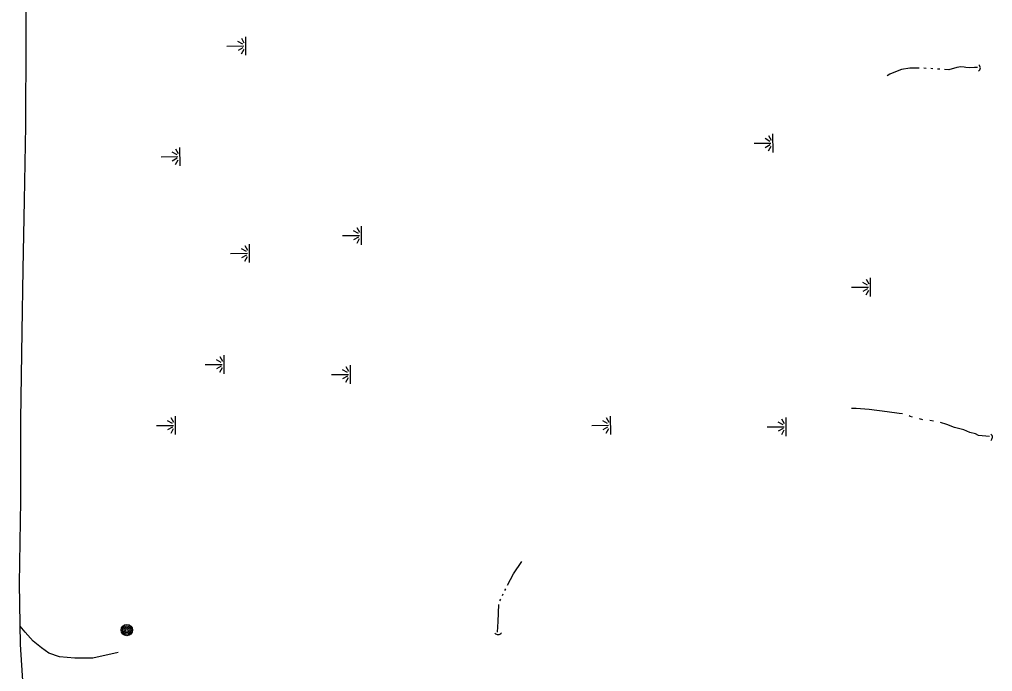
# Model space of a CAD drawing. Extents: x 588843 to 2552415, y 180129 to 269402.
# Drawn here: x 604539.2 to 604920.2, y 183763.6 to 184019 of the extents above; entities that cross this region are included whole.
import ezdxf

# ---------------------------------------------------------------- set-up
doc = ezdxf.new("R2010")
doc.units = 0
for name, color, linetype in [('E_DRN', 7, 'Continuous'), ('E_DWY', 7, 'Continuous'), ('E_MISCPROP', 7, 'Continuous'), ('E_RDWY', 7, 'Continuous'), ('E_WTR_P', 7, 'Continuous'), ('E_WTR_Wetland', 7, 'Continuous')]:
    doc.layers.add(name, color=color, linetype=linetype)

# ---------------------------------------------------------------- blocks, each defined once
blk = doc.blocks.new('POLE_2')
at = {"layer": 'E_MISCPROP'}
for radius in [14.6, 11, 7.32, 3.66]:
    blk.add_circle((0, 0), radius, dxfattribs=at)
blk = doc.blocks.new('MAR_2')
at = {"layer": 'E_WTR_Wetland'}
for p, q in [((-0.1, 48.7), (-0.1, 5.3)), ((-24, 0), (23.7, 0)), ((-20, 11.5), (-8.1, 4.8)), ((-4.5, 7.8), (-11.6, 20.2)), ((4.6, 7.8), (11.7, 20.2)), ((20, 11.5), (8.1, 4.8))]:
    blk.add_line(p, q, dxfattribs=at)
blk = doc.blocks.new('CULV2_3')
at = {"layer": 'E_DRN'}
blk.add_arc((65, 48), 80.7, 216.8699, 323.1301, dxfattribs=at)

msp = doc.modelspace()

# ---------------------------------------------------------------- linework, layer by layer
at = {"layer": 'E_DWY'}
msp.add_lwpolyline([(604577.75, 183771), (604567.84, 183768.89), (604560.86, 183768.84), (604554.78, 183769.35), (604550.6, 183770.77), (604547.72, 183772.84), (604544.56, 183775.51), (604541.44, 183778.96), (604539.46, 183781.37)], dxfattribs=at)
at = {"layer": 'E_RDWY'}
msp.add_lwpolyline([(604554.23, 183593.18), (604551.36, 183618.98), (604548.44, 183653.61), (604546.01, 183682.52), (604543.99, 183706.2), (604542.15, 183732.23), (604540.85, 183753.92), (604539.59, 183774.13), (604539.15, 183798.05), (604539.7, 183830.39), (604539.74, 183862.36), (604540.16, 183896.68), (604540.63, 183921.16), (604541.08, 183948.1), (604541.61, 183977.29), (604541.73, 184011.33), (604541.86, 184046.05)], dxfattribs=at)
at = {"layer": 'E_WTR_P'}
for points in [[(604891.49, 183999.92), (604891.39, 183999.92), (604887.87, 183999.96), (604884.61, 183999.4), (604882.83, 183998.78), (604880.04, 183997.52), (604878.94, 183996.97)], [(604894.2, 183999.81), (604893.29, 183999.85)], [(604896.9, 183999.71), (604896, 183999.74)], [(604899.6, 183999.47), (604898.7, 183999.56)], [(604914.31, 184000.12), (604913.14, 184000.16), (604911.37, 184000.04), (604909.81, 184000.19), (604909.13, 184000.32), (604907.76, 184000.37), (604906.19, 184000.14), (604903.12, 183999.28), (604901.41, 183999.34)], [(604884.98, 183864.59), (604883.65, 183864.64), (604878.98, 183865.31), (604871.87, 183866.27), (604866.78, 183866.56), (604864.93, 183866.63)], [(604888.89, 183863.22), (604888.02, 183863.49), (604887.58, 183863.68)], [(604892.95, 183862.23), (604891.59, 183862.52)], [(604897.07, 183861.69), (604895.71, 183861.97)], [(604919.05, 183855.64), (604917.59, 183855.79), (604916.12, 183855.85), (604914.67, 183856.1), (604913.51, 183856.64), (604911.28, 183857.21), (604908.97, 183858.28), (604905.38, 183859.2), (604902.29, 183860.4), (604899.78, 183861.07)], [(604730.27, 183797.37), (604732.58, 183801.8), (604735.9, 183806.67)], [(604729.26, 183795.36), (604729.58, 183796.04)], [(604727.3, 183791.3), (604727.63, 183791.98)], [(604728.28, 183793.33), (604728.61, 183794.01)], [(604726.41, 183779.02), (604726.58, 183783.23), (604726.83, 183789.9)]]:
    msp.add_lwpolyline(points, dxfattribs=at)

# ---------------------------------------------------------------- block references
at = {"layer": 'E_DRN'}
for p, xscale, yscale, rotation in [((604914.75, 183998.73), 0.019703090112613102, 0.019703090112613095, 87.80081241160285), ((604919.48, 183854.06), 0.019703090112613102, 0.019703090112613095, 87.80081241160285), ((604725.32, 183778.67), 0.01976129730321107, 0.019761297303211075, 2.1995177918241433)]:
    msp.add_blockref('CULV2_3', p, dxfattribs=dict(at, xscale=xscale, yscale=yscale, rotation=rotation))
at = {"layer": 'E_MISCPROP', "xscale": 0.15240030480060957, "yscale": 0.1524003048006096, "rotation": -89.68889140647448}
msp.add_blockref('POLE_2', (604581.21, 183779.83), dxfattribs=at)
at = {"layer": 'E_WTR_Wetland', "xscale": 0.1524003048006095, "yscale": 0.15240030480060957, "rotation": 90.31110859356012}
for p in [(604627.82, 184008.63), (604834.26, 183970.54), (604602.04, 183965.29), (604673.09, 183934.44), (604629.2, 183927.42), (604872.47, 183914.2), (604619.35, 183883.9), (604668.75, 183879.99), (604600.25, 183860.03), (604770.66, 183860.06), (604839.4, 183859.5)]:
    msp.add_blockref('MAR_2', p, dxfattribs=at)

doc.saveas('drawing.dxf')
